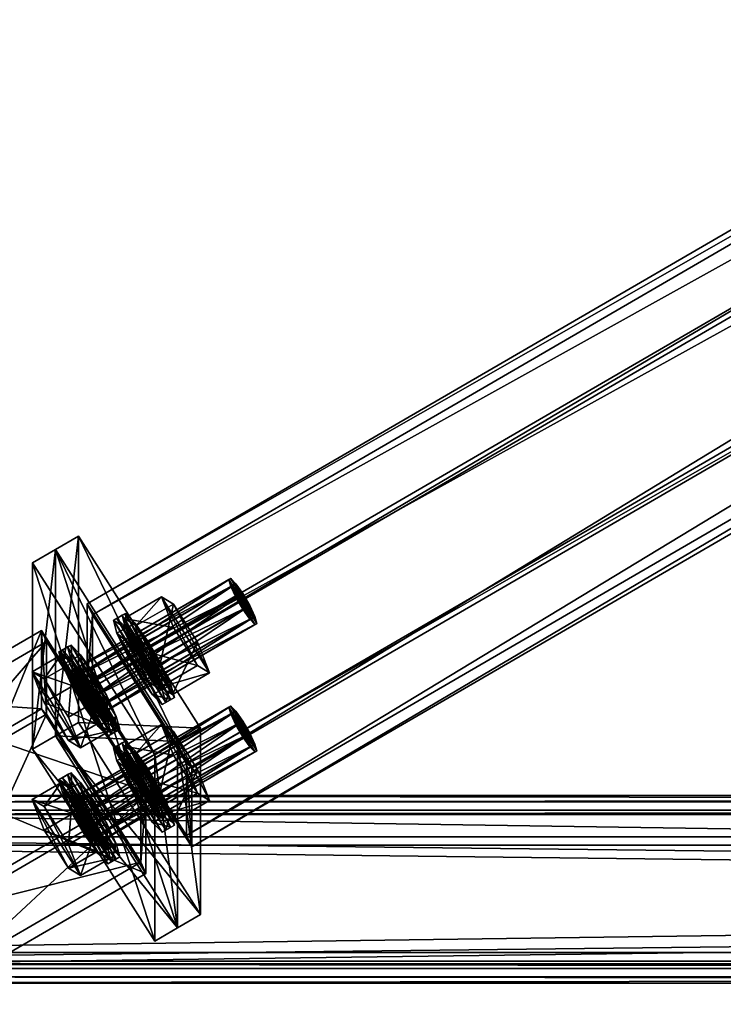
# Model space of a CAD drawing. Header units: millimetres. Extents: x 60485 to 71303, y 100 to 16900.
# Tile 701 of 1056: x 60660 to 60869, y 8614 to 8907. Entities that reach past the tile are written whole.
import ezdxf

# ---------------------------------------------------------------- set-up
doc = ezdxf.new("R2010")
doc.units = ezdxf.units.MM
for name, color, linetype in [('13', 7, 'Continuous'), ('3', 7, 'Continuous'), ('9', 7, 'Continuous'), ('99', 7, 'Continuous')]:
    doc.layers.add(name, color=color, linetype=linetype)

msp = doc.modelspace()

# ---------------------------------------------------------------- meshes
at = {"layer": '13', "color": 7}
mesh = msp.add_polyface(dxfattribs=at)
corners = [(60725.97, 8731.27, 5516.36), (60676.89, 8707.54, 5524.73), (60678.96, 8703.96, 5524.71), (60723.89, 8734.86, 5516.38), (60675.37, 8710.79, 5526.8), (60722.37, 8738.11, 5518.45), (60674.81, 8712.84, 5530.36), (60721.81, 8740.15, 5522.01), (60675.37, 8713.13, 5534.45), (60722.37, 8740.44, 5526.1), (60676.89, 8711.6, 5537.98), (60723.89, 8738.91, 5529.63), (60678.96, 8708.64, 5540.01), (60725.97, 8735.95, 5531.66), (60681.04, 8705.06, 5539.98), (60682.56, 8701.81, 5537.91), (60683.12, 8699.76, 5534.35), (60675.37, 8708.45, 5519.15), (60671.77, 8717.63, 5528.89), (60663.22, 8712.66, 5530.41), (60675.37, 8715.47, 5542.1), (60666.82, 8710.51, 5543.62), (60686.16, 8694.98, 5535.82), (60677.63, 8710.12, 5517.6), (60674.78, 8716.21, 5521.48), (60672.22, 8714.72, 5521.94), (60675.07, 8708.63, 5518.06), (60673.74, 8720.05, 5528.15), (60671.17, 8718.56, 5528.61), (60674.78, 8720.6, 5535.83), (60672.22, 8719.11, 5536.28), (60677.63, 8717.72, 5542.45), (60675.07, 8716.23, 5542.9), (60681.53, 8712.18, 5546.24), (60678.96, 8710.69, 5546.7), (60682.86, 8703.97, 5546.65), (60685.42, 8697.86, 5521.35), (60688.27, 8694.98, 5527.97), (60689.32, 8695.53, 5535.65), (60688.27, 8699.37, 5542.32), (60685.42, 8705.46, 5546.2), (60685.71, 8697.88, 5542.77), (60686.75, 8694.04, 5536.1), (60685.71, 8693.49, 5528.43), (60682.86, 8696.37, 5521.81), (60693.87, 8719.56, 5514.72), (60691.02, 8725.65, 5518.6), (60688.45, 8724.16, 5519.05), (60691.31, 8718.07, 5515.17), (60689.98, 8729.48, 5525.27), (60687.41, 8728, 5525.72), (60691.02, 8730.04, 5532.94), (60688.45, 8728.55, 5533.4), (60693.87, 8727.15, 5539.56), (60691.31, 8725.66, 5540.02), (60702.99, 8703.48, 5533.22), (60701.95, 8702.93, 5525.54)]
mesh.append_faces([[corners[k] for k in face] for face in [(0, 1, 2, 2), (3, 4, 1, 1), (5, 6, 4, 4), (7, 8, 6, 6), (9, 10, 8, 8), (11, 12, 10, 10), (13, 14, 12, 12), (18, 21, 19, 19), (23, 25, 26, 26), (24, 28, 25, 25), (27, 30, 28, 28), (29, 32, 30, 30), (31, 34, 32, 32), (33, 35, 34, 34), (31, 40, 33, 33), (45, 47, 48, 48), (46, 50, 47, 47), (49, 52, 50, 50), (51, 54, 52, 52)]], dxfattribs={"vtx0": -1, "color": 7})
mesh.append_faces([[corners[k] for k in face] for face in [(10, 15, 8, 8), (8, 16, 6, 6), (18, 22, 20, 20), (23, 36, 24, 24), (24, 37, 27, 27), (27, 38, 29, 29), (29, 39, 31, 31), (34, 41, 32, 32), (32, 42, 30, 30), (30, 43, 28, 28), (28, 44, 25, 25), (52, 55, 50, 50), (50, 56, 47, 47)]], dxfattribs={"vtx0": -1, "vtx1": -1, "color": 7})
mesh.append_faces([[corners[k] for k in face] for face in [(17, 18, 19, 19), (18, 20, 21, 21), (23, 24, 25, 25), (24, 27, 28, 28), (27, 29, 30, 30), (29, 31, 32, 32), (31, 33, 34, 34), (45, 46, 47, 47), (46, 49, 50, 50), (49, 51, 52, 52), (51, 53, 54, 54)]], dxfattribs={"vtx2": -1, "vtx3": -1, "color": 7})
mesh = msp.add_polyface(dxfattribs=at)
corners = [(60728.04, 8728.32, 5518.38), (60725.97, 8731.27, 5516.36), (60678.96, 8703.96, 5524.71), (60723.89, 8734.86, 5516.38), (60676.89, 8707.54, 5524.73), (60722.37, 8738.11, 5518.45), (60675.37, 8710.79, 5526.8), (60721.81, 8740.15, 5522.01), (60674.81, 8712.84, 5530.36), (60722.37, 8740.44, 5526.1), (60675.37, 8713.13, 5534.45), (60723.89, 8738.91, 5529.63), (60676.89, 8711.6, 5537.98), (60725.97, 8735.95, 5531.66), (60678.96, 8708.64, 5540.01), (60728.04, 8732.37, 5531.63), (60681.04, 8705.06, 5539.98), (60729.56, 8726.78, 5521.91), (60730.12, 8727.07, 5526), (60729.56, 8729.12, 5529.56), (60712.47, 8714.51, 5517.3), (60705.28, 8725.84, 5513.84), (60694.17, 8719.38, 5515.81), (60701.68, 8735.01, 5523.58), (60690.57, 8728.55, 5525.55), (60705.28, 8732.85, 5536.79), (60694.17, 8726.4, 5538.76), (60712.47, 8721.53, 5540.25), (60701.36, 8715.07, 5542.22), (60716.07, 8712.36, 5530.5), (60704.96, 8705.9, 5532.48), (60701.36, 8708.06, 5519.27), (60697.76, 8712.84, 5514.67), (60693.87, 8719.56, 5514.72), (60691.31, 8718.07, 5515.17), (60693.87, 8727.15, 5539.56), (60697.76, 8721.61, 5543.36), (60695.2, 8720.12, 5543.82), (60691.31, 8725.66, 5540.02), (60699.09, 8713.4, 5543.77), (60701.66, 8707.3, 5518.47), (60691.02, 8725.65, 5518.6), (60704.51, 8704.42, 5525.09), (60689.98, 8729.48, 5525.27), (60691.02, 8730.04, 5532.94), (60705.55, 8704.97, 5532.76), (60701.66, 8714.89, 5543.31), (60701.95, 8707.31, 5539.89), (60688.45, 8728.55, 5533.4), (60688.45, 8724.16, 5519.05), (60699.09, 8705.81, 5518.92)]
mesh.append_faces([[corners[k] for k in face] for face in [(0, 3, 1, 1), (11, 15, 13, 13), (21, 24, 22, 22), (23, 26, 24, 24), (25, 28, 26, 26), (20, 23, 21, 21), (25, 29, 27, 27), (24, 31, 22, 22), (35, 37, 38, 38), (36, 39, 37, 37), (35, 46, 36, 36), (39, 38, 37, 37)]], dxfattribs={"vtx0": -1, "color": 7})
mesh.append_faces([[corners[k] for k in face] for face in [(3, 0, 5, 5), (5, 17, 7, 7), (7, 18, 9, 9), (9, 19, 11, 11), (23, 29, 25, 25), (26, 30, 24, 24), (33, 40, 41, 41), (41, 42, 43, 43), (43, 42, 44, 44), (44, 45, 35, 35), (38, 47, 48, 48), (49, 50, 34, 34)]], dxfattribs={"vtx0": -1, "vtx1": -1, "color": 7})
mesh.append_faces([[corners[k] for k in face] for face in [(5, 0, 17, 17), (7, 17, 18, 18), (9, 18, 19, 19), (11, 19, 15, 15), (23, 20, 29, 29)]], dxfattribs={"vtx0": -1, "vtx2": -1, "vtx3": -1, "color": 7})
mesh.append_faces([[corners[k] for k in face] for face in [(0, 1, 2, 2), (1, 3, 4, 4), (3, 5, 6, 6), (5, 7, 8, 8), (7, 9, 10, 10), (9, 11, 12, 12), (11, 13, 14, 14), (13, 15, 16, 16), (20, 21, 22, 22), (21, 23, 24, 24), (23, 25, 26, 26), (25, 27, 28, 28), (32, 33, 34, 34), (35, 36, 37, 37)]], dxfattribs={"vtx2": -1, "vtx3": -1, "color": 7})
mesh = msp.add_polyface(dxfattribs=at)
corners = [(60730.12, 8727.07, 5526), (60729.56, 8726.78, 5521.91), (60682.56, 8699.47, 5530.26), (60683.12, 8699.76, 5534.35), (60728.04, 8728.32, 5518.38), (60681.04, 8701.01, 5526.73), (60728.04, 8732.37, 5531.63), (60729.56, 8729.12, 5529.56), (60682.56, 8701.81, 5537.91), (60681.04, 8705.06, 5539.98), (60716.07, 8712.36, 5530.5), (60712.47, 8714.51, 5517.3), (60701.36, 8708.06, 5519.27), (60704.96, 8705.9, 5532.48), (60694.17, 8719.38, 5515.81), (60712.47, 8721.53, 5540.25), (60701.36, 8715.07, 5542.22), (60694.17, 8726.4, 5538.76), (60690.57, 8728.55, 5525.55), (60705.55, 8704.97, 5532.76), (60704.51, 8704.42, 5525.09), (60701.95, 8702.93, 5525.54), (60702.99, 8703.48, 5533.22), (60701.66, 8707.3, 5518.47), (60699.09, 8705.81, 5518.92), (60697.76, 8712.84, 5514.67), (60695.2, 8711.35, 5515.13), (60691.31, 8718.07, 5515.17), (60697.76, 8721.61, 5543.36), (60701.66, 8714.89, 5543.31), (60699.09, 8713.4, 5543.77), (60704.51, 8708.8, 5539.43), (60701.95, 8707.31, 5539.89), (60693.87, 8719.56, 5514.72), (60691.02, 8725.65, 5518.6), (60691.02, 8730.04, 5532.94), (60693.87, 8727.15, 5539.56), (60691.31, 8725.66, 5540.02), (60688.45, 8728.55, 5533.4), (60687.41, 8728, 5525.72), (60688.45, 8724.16, 5519.05), (60723.89, 8696.85, 5392.06), (60728.04, 8690.31, 5394.06), (60722.37, 8700.1, 5394.13), (60729.56, 8688.77, 5397.59), (60721.81, 8702.14, 5397.69), (60730.12, 8689.07, 5401.68), (60722.37, 8702.44, 5401.78), (60729.56, 8691.11, 5405.24), (60723.89, 8700.9, 5405.31), (60728.04, 8694.36, 5407.31), (60725.97, 8697.94, 5407.34)]
mesh.append_faces([[corners[k] for k in face] for face in [(0, 2, 3, 3), (1, 5, 2, 2), (6, 8, 9, 9), (7, 3, 8, 8), (10, 12, 13, 13), (11, 14, 12, 12), (15, 13, 16, 16), (13, 17, 16, 16), (19, 21, 22, 22), (20, 24, 21, 21), (23, 26, 24, 24), (25, 27, 26, 26), (29, 32, 30, 30), (31, 22, 32, 32), (23, 33, 25, 25), (27, 24, 26, 26), (49, 50, 51, 51)]], dxfattribs={"vtx0": -1, "color": 7})
mesh.append_faces([[corners[k] for k in face] for face in [(41, 42, 43, 43), (43, 44, 45, 45), (45, 46, 47, 47), (47, 48, 49, 49)]], dxfattribs={"vtx0": -1, "vtx1": -1, "color": 7})
mesh.append_faces([[corners[k] for k in face] for face in [(18, 13, 12, 12), (34, 23, 20, 20), (35, 20, 19, 19), (36, 19, 31, 31), (36, 31, 29, 29), (37, 30, 32, 32), (38, 32, 22, 22), (39, 22, 21, 21), (40, 21, 24, 24), (49, 48, 50, 50)]], dxfattribs={"vtx0": -1, "vtx2": -1, "vtx3": -1, "color": 7})
mesh.append_faces([[corners[k] for k in face] for face in [(0, 1, 2, 2), (1, 4, 5, 5), (6, 7, 8, 8), (7, 0, 3, 3), (10, 11, 12, 12), (15, 10, 13, 13), (19, 20, 21, 21), (20, 23, 24, 24), (23, 25, 26, 26), (28, 29, 30, 30), (29, 31, 32, 32), (31, 19, 22, 22)]], dxfattribs={"vtx2": -1, "vtx3": -1, "color": 7})
mesh = msp.add_polyface(dxfattribs=at)
corners = [(60728.04, 8728.32, 5518.38), (60678.96, 8703.96, 5524.71), (60681.04, 8701.01, 5526.73), (60681.04, 8705.06, 5539.98), (60676.89, 8711.6, 5537.98), (60678.96, 8708.64, 5540.01), (60682.56, 8701.81, 5537.91), (60675.37, 8713.13, 5534.45), (60683.12, 8699.76, 5534.35), (60674.81, 8712.84, 5530.36), (60682.56, 8699.47, 5530.26), (60675.37, 8710.79, 5526.8), (60676.89, 8707.54, 5524.73), (60682.56, 8697.13, 5522.61), (60675.37, 8708.45, 5519.15), (60666.82, 8703.49, 5520.67), (60674.01, 8692.16, 5524.13), (60663.22, 8712.66, 5530.41), (60675.37, 8715.47, 5542.1), (60682.56, 8704.15, 5545.56), (60674.01, 8699.18, 5547.08), (60666.82, 8710.51, 5543.62), (60677.61, 8690.01, 5537.34), (60671.77, 8717.63, 5528.89), (60686.16, 8694.98, 5535.82), (60688.27, 8694.98, 5527.97), (60685.42, 8697.86, 5521.35), (60682.86, 8696.37, 5521.81), (60681.53, 8703.41, 5517.56), (60678.96, 8701.92, 5518.01), (60677.63, 8710.12, 5517.6), (60675.07, 8708.63, 5518.06), (60681.53, 8712.18, 5546.24), (60685.42, 8705.46, 5546.2), (60682.86, 8703.97, 5546.65), (60688.27, 8699.37, 5542.32), (60685.71, 8697.88, 5542.77), (60689.32, 8695.53, 5535.65), (60686.75, 8694.04, 5536.1), (60674.78, 8716.21, 5521.48), (60673.74, 8720.05, 5528.15), (60674.78, 8720.6, 5535.83), (60677.63, 8717.72, 5542.45), (60678.96, 8710.69, 5546.7), (60675.07, 8716.23, 5542.9), (60672.22, 8719.11, 5536.28), (60685.71, 8693.49, 5528.43), (60671.17, 8718.56, 5528.61), (60672.22, 8714.72, 5521.94)]
mesh.append_faces([[corners[k] for k in face] for face in [(0, 1, 2, 2), (3, 4, 5, 5), (12, 2, 1, 1), (13, 15, 16, 16), (14, 17, 15, 15), (18, 20, 21, 21), (19, 22, 20, 20), (13, 23, 14, 14), (18, 24, 19, 19), (22, 21, 20, 20), (17, 16, 15, 15), (26, 29, 27, 27), (28, 31, 29, 29), (33, 36, 34, 34), (35, 38, 36, 36), (26, 30, 28, 28), (36, 43, 34, 34), (48, 29, 31, 31)]], dxfattribs={"vtx0": -1, "color": 7})
mesh.append_faces([[corners[k] for k in face] for face in [(9, 10, 11, 11), (11, 2, 12, 12), (21, 22, 17, 17)]], dxfattribs={"vtx0": -1, "vtx1": -1, "color": 7})
mesh.append_faces([[corners[k] for k in face] for face in [(4, 3, 6, 6), (7, 6, 8, 8), (9, 8, 10, 10), (11, 10, 2, 2), (23, 13, 24, 24), (17, 22, 16, 16), (39, 26, 25, 25), (40, 25, 37, 37), (41, 37, 35, 35), (42, 35, 33, 33), (44, 36, 38, 38), (45, 38, 46, 46), (47, 46, 27, 27), (48, 27, 29, 29)]], dxfattribs={"vtx0": -1, "vtx2": -1, "vtx3": -1, "color": 7})
mesh.append_faces([[corners[k] for k in face] for face in [(13, 14, 15, 15), (18, 19, 20, 20), (25, 26, 27, 27), (26, 28, 29, 29), (28, 30, 31, 31), (32, 33, 34, 34), (33, 35, 36, 36), (35, 37, 38, 38)]], dxfattribs={"vtx2": -1, "vtx3": -1, "color": 7})
mesh = msp.add_polyface(dxfattribs=at)
corners = [(60686.16, 8694.98, 5535.82), (60682.56, 8697.13, 5522.61), (60674.01, 8692.16, 5524.13), (60677.61, 8690.01, 5537.34), (60682.56, 8704.15, 5545.56), (60689.32, 8695.53, 5535.65), (60688.27, 8694.98, 5527.97), (60685.71, 8693.49, 5528.43), (60686.75, 8694.04, 5536.1), (60682.86, 8696.37, 5521.81), (60723.89, 8696.85, 5392.06), (60675.37, 8672.79, 5402.48), (60676.89, 8669.54, 5400.41), (60722.37, 8700.1, 5394.13), (60674.81, 8674.83, 5406.04), (60721.81, 8702.14, 5397.69), (60675.37, 8675.12, 5410.13), (60722.37, 8702.44, 5401.78), (60676.89, 8673.59, 5413.66), (60681.04, 8667.05, 5415.66), (60678.96, 8670.63, 5415.69), (60682.56, 8663.8, 5413.59), (60683.12, 8661.75, 5410.04), (60682.56, 8661.46, 5405.94), (60675.37, 8670.45, 5394.83), (60671.77, 8679.62, 5404.57), (60663.22, 8674.65, 5406.09), (60675.37, 8677.46, 5417.78), (60666.82, 8672.5, 5419.3), (60674.01, 8661.17, 5422.76), (60682.56, 8659.12, 5398.29), (60686.16, 8656.97, 5411.5), (60677.63, 8672.11, 5393.28), (60674.78, 8678.21, 5397.16), (60672.22, 8676.72, 5397.62), (60675.07, 8670.62, 5393.74), (60673.74, 8682.04, 5403.83), (60671.17, 8680.55, 5404.29), (60674.78, 8682.59, 5411.51), (60672.22, 8681.1, 5411.96), (60677.63, 8679.71, 5418.13), (60675.07, 8678.22, 5418.58), (60681.53, 8674.17, 5421.93), (60678.96, 8672.68, 5422.38), (60682.86, 8665.96, 5422.33), (60685.42, 8659.85, 5397.03), (60688.27, 8656.97, 5403.65), (60689.32, 8657.52, 5411.33), (60688.27, 8661.36, 5418), (60685.42, 8667.45, 5421.88), (60685.71, 8659.87, 5418.45), (60686.75, 8656.03, 5411.78), (60685.71, 8655.48, 5404.11), (60682.86, 8658.37, 5397.49), (60678.96, 8663.91, 5393.69), (60691.02, 8687.64, 5394.28), (60687.41, 8689.99, 5401.4), (60688.45, 8686.15, 5394.73), (60689.98, 8691.48, 5400.95), (60688.45, 8690.54, 5409.08)]
mesh.append_faces([[corners[k] for k in face] for face in [(0, 2, 3, 3), (5, 7, 8, 8), (6, 9, 7, 7), (10, 11, 12, 12), (13, 14, 11, 11), (15, 16, 14, 14), (17, 18, 16, 16), (19, 18, 20, 20), (25, 28, 26, 26), (27, 29, 28, 28), (30, 25, 24, 24), (32, 34, 35, 35), (33, 37, 34, 34), (36, 39, 37, 37), (38, 41, 39, 39), (40, 43, 41, 41), (42, 44, 43, 43), (40, 49, 42, 42), (34, 54, 35, 35), (55, 56, 57, 57), (58, 59, 56, 56)]], dxfattribs={"vtx0": -1, "color": 7})
mesh.append_faces([[corners[k] for k in face] for face in [(18, 21, 16, 16), (16, 22, 14, 14), (14, 23, 11, 11), (25, 31, 27, 27), (32, 45, 33, 33), (33, 46, 36, 36), (36, 47, 38, 38), (38, 48, 40, 40), (43, 50, 41, 41), (41, 51, 39, 39), (39, 52, 37, 37), (37, 53, 34, 34)]], dxfattribs={"vtx0": -1, "vtx1": -1, "color": 7})
mesh.append_faces([[corners[k] for k in face] for face in [(0, 1, 2, 2), (4, 0, 3, 3), (5, 6, 7, 7), (24, 25, 26, 26), (25, 27, 28, 28), (32, 33, 34, 34), (33, 36, 37, 37), (36, 38, 39, 39), (38, 40, 41, 41), (40, 42, 43, 43)]], dxfattribs={"vtx2": -1, "vtx3": -1, "color": 7})
mesh = msp.add_polyface(dxfattribs=at)
corners = [(60730.12, 8689.07, 5401.68), (60682.56, 8661.46, 5405.94), (60683.12, 8661.75, 5410.04), (60729.56, 8688.77, 5397.59), (60681.04, 8663, 5402.41), (60728.04, 8690.31, 5394.06), (60678.96, 8665.95, 5400.39), (60725.97, 8693.27, 5392.04), (60676.89, 8669.54, 5400.41), (60722.37, 8700.1, 5394.13), (60721.81, 8702.14, 5397.69), (60674.81, 8674.83, 5406.04), (60722.37, 8702.44, 5401.78), (60675.37, 8675.12, 5410.13), (60723.89, 8700.9, 5405.31), (60678.96, 8670.63, 5415.69), (60676.89, 8673.59, 5413.66), (60725.97, 8697.94, 5407.34), (60681.04, 8667.05, 5415.66), (60728.04, 8694.36, 5407.31), (60682.56, 8663.8, 5413.59), (60729.56, 8691.11, 5405.24), (60705.28, 8687.83, 5389.52), (60701.68, 8697, 5399.26), (60690.57, 8690.54, 5401.23), (60694.17, 8681.37, 5391.49), (60694.17, 8688.39, 5414.44), (60705.28, 8694.84, 5412.47), (60701.36, 8677.06, 5417.9), (60704.96, 8667.89, 5408.16), (60701.36, 8670.05, 5394.95), (60701.66, 8669.29, 5394.15), (60697.76, 8674.83, 5390.35), (60695.2, 8673.34, 5390.81), (60693.87, 8681.55, 5390.4), (60691.31, 8680.06, 5390.85), (60691.02, 8687.64, 5394.28), (60688.45, 8686.15, 5394.73), (60689.98, 8691.48, 5400.95), (60687.41, 8689.99, 5401.4), (60691.02, 8692.03, 5408.62), (60688.45, 8690.54, 5409.08), (60693.87, 8689.15, 5415.24), (60691.31, 8687.66, 5415.7), (60697.76, 8683.6, 5419.04), (60695.2, 8682.11, 5419.5), (60699.09, 8675.4, 5419.45), (60704.51, 8666.41, 5400.77), (60705.55, 8666.96, 5408.44), (60704.51, 8670.79, 5415.11), (60701.95, 8669.3, 5415.57), (60702.99, 8665.47, 5408.9), (60701.95, 8664.92, 5401.23), (60699.09, 8667.8, 5394.6)]
mesh.append_faces([[corners[k] for k in face] for face in [(0, 1, 2, 2), (3, 4, 1, 1), (5, 6, 4, 4), (7, 8, 6, 6), (14, 15, 16, 16), (17, 18, 15, 15), (19, 20, 18, 18), (21, 2, 20, 20), (22, 24, 25, 25), (23, 26, 24, 24), (27, 28, 26, 26), (24, 30, 25, 25), (32, 35, 33, 33), (34, 37, 35, 35), (40, 43, 41, 41), (42, 45, 43, 43), (44, 46, 45, 45), (31, 34, 32, 32), (46, 43, 45, 45), (35, 53, 33, 33)]], dxfattribs={"vtx0": -1, "color": 7})
mesh.append_faces([[corners[k] for k in face] for face in [(26, 29, 24, 24), (34, 31, 36, 36), (36, 31, 38, 38), (38, 47, 40, 40), (40, 48, 42, 42), (42, 49, 44, 44), (43, 50, 41, 41), (41, 51, 39, 39), (39, 52, 37, 37), (37, 53, 35, 35)]], dxfattribs={"vtx0": -1, "vtx1": -1, "color": 7})
mesh.append_faces([[corners[k] for k in face] for face in [(43, 46, 50, 50), (39, 51, 52, 52), (37, 52, 53, 53)]], dxfattribs={"vtx0": -1, "vtx2": -1, "vtx3": -1, "color": 7})
mesh.append_faces([[corners[k] for k in face] for face in [(9, 10, 11, 11), (10, 12, 13, 13), (22, 23, 24, 24), (31, 32, 33, 33), (32, 34, 35, 35), (34, 36, 37, 37), (36, 38, 39, 39), (38, 40, 41, 41), (40, 42, 43, 43), (42, 44, 45, 45)]], dxfattribs={"vtx2": -1, "vtx3": -1, "color": 7})
mesh = msp.add_polyface(dxfattribs=at)
corners = [(60730.12, 8689.07, 5401.68), (60729.56, 8688.77, 5397.59), (60682.56, 8661.46, 5405.94), (60728.04, 8690.31, 5394.06), (60681.04, 8663, 5402.41), (60725.97, 8693.27, 5392.04), (60678.96, 8665.95, 5400.39), (60723.89, 8696.85, 5392.06), (60676.89, 8669.54, 5400.41), (60722.37, 8700.1, 5394.13), (60675.37, 8672.79, 5402.48), (60722.37, 8702.44, 5401.78), (60723.89, 8700.9, 5405.31), (60676.89, 8673.59, 5413.66), (60725.97, 8697.94, 5407.34), (60678.96, 8670.63, 5415.69), (60728.04, 8694.36, 5407.31), (60681.04, 8667.05, 5415.66), (60729.56, 8691.11, 5405.24), (60682.56, 8663.8, 5413.59), (60683.12, 8661.75, 5410.04), (60721.81, 8702.14, 5397.69), (60716.07, 8674.35, 5406.18), (60712.47, 8676.5, 5392.98), (60701.36, 8670.05, 5394.95), (60704.96, 8667.89, 5408.16), (60705.28, 8687.83, 5389.52), (60694.17, 8681.37, 5391.49), (60701.68, 8697, 5399.26), (60705.28, 8694.84, 5412.47), (60694.17, 8688.39, 5414.44), (60712.47, 8683.52, 5415.93), (60701.36, 8677.06, 5417.9), (60690.57, 8690.54, 5401.23), (60705.55, 8666.96, 5408.44), (60704.51, 8666.41, 5400.77), (60701.95, 8664.92, 5401.23), (60702.99, 8665.47, 5408.9), (60701.66, 8669.29, 5394.15), (60699.09, 8667.8, 5394.6), (60695.2, 8673.34, 5390.81), (60697.76, 8683.6, 5419.04), (60701.66, 8676.89, 5418.99), (60699.09, 8675.4, 5419.45), (60704.51, 8670.79, 5415.11), (60701.95, 8669.3, 5415.57), (60689.98, 8691.48, 5400.95), (60691.02, 8692.03, 5408.62), (60693.87, 8689.15, 5415.24), (60688.45, 8690.54, 5409.08)]
mesh.append_faces([[corners[k] for k in face] for face in [(3, 7, 5, 5), (22, 24, 25, 25), (23, 27, 24, 24), (31, 25, 32, 32), (23, 28, 26, 26), (29, 22, 31, 31), (25, 30, 32, 32), (34, 36, 37, 37), (35, 39, 36, 36), (38, 40, 39, 39), (42, 45, 43, 43), (44, 37, 45, 45), (41, 44, 42, 42)]], dxfattribs={"vtx0": -1, "color": 7})
mesh.append_faces([[corners[k] for k in face] for face in [(28, 23, 29, 29)]], dxfattribs={"vtx0": -1, "vtx1": -1, "color": 7})
mesh.append_faces([[corners[k] for k in face] for face in [(9, 3, 1, 1), (21, 1, 0, 0), (11, 0, 18, 18), (29, 23, 22, 22), (33, 25, 24, 24), (46, 38, 35, 35), (47, 35, 34, 34), (48, 34, 44, 44), (49, 45, 37, 37)]], dxfattribs={"vtx0": -1, "vtx2": -1, "vtx3": -1, "color": 7})
mesh.append_faces([[corners[k] for k in face] for face in [(0, 1, 2, 2), (1, 3, 4, 4), (3, 5, 6, 6), (5, 7, 8, 8), (7, 9, 10, 10), (11, 12, 13, 13), (12, 14, 15, 15), (14, 16, 17, 17), (16, 18, 19, 19), (18, 0, 20, 20), (22, 23, 24, 24), (23, 26, 27, 27), (28, 29, 30, 30), (29, 31, 32, 32), (31, 22, 25, 25), (34, 35, 36, 36), (35, 38, 39, 39), (41, 42, 43, 43), (42, 44, 45, 45), (44, 34, 37, 37)]], dxfattribs={"vtx2": -1, "vtx3": -1, "color": 7})
mesh = msp.add_polyface(dxfattribs=at)
corners = [(60676.89, 8673.59, 5413.66), (60681.04, 8667.05, 5415.66), (60682.56, 8663.8, 5413.59), (60675.37, 8675.12, 5410.13), (60683.12, 8661.75, 5410.04), (60674.81, 8674.83, 5406.04), (60682.56, 8661.46, 5405.94), (60675.37, 8672.79, 5402.48), (60681.04, 8663, 5402.41), (60676.89, 8669.54, 5400.41), (60678.96, 8665.95, 5400.39), (60686.16, 8656.97, 5411.5), (60682.56, 8659.12, 5398.29), (60674.01, 8654.16, 5399.81), (60677.61, 8652, 5413.02), (60675.37, 8670.45, 5394.83), (60666.82, 8665.48, 5396.35), (60663.22, 8674.65, 5406.09), (60675.37, 8677.46, 5417.78), (60682.56, 8666.14, 5421.24), (60674.01, 8661.17, 5422.76), (60671.77, 8679.62, 5404.57), (60666.82, 8672.5, 5419.3), (60689.32, 8657.52, 5411.33), (60688.27, 8656.97, 5403.65), (60685.71, 8655.48, 5404.11), (60686.75, 8656.03, 5411.78), (60685.42, 8659.85, 5397.03), (60682.86, 8658.37, 5397.49), (60681.53, 8665.4, 5393.24), (60678.96, 8663.91, 5393.69), (60677.63, 8672.11, 5393.28), (60675.07, 8670.62, 5393.74), (60681.53, 8674.17, 5421.93), (60685.42, 8667.45, 5421.88), (60682.86, 8665.96, 5422.33), (60688.27, 8661.36, 5418), (60685.71, 8659.87, 5418.45), (60674.78, 8678.21, 5397.16), (60673.74, 8682.04, 5403.83), (60674.78, 8682.59, 5411.51), (60677.63, 8679.71, 5418.13), (60678.96, 8672.68, 5422.38), (60675.07, 8678.22, 5418.58), (60672.22, 8681.1, 5411.96), (60671.17, 8680.55, 5404.29), (60672.22, 8676.72, 5397.62)]
mesh.append_faces([[corners[k] for k in face] for face in [(9, 8, 10, 10), (11, 13, 14, 14), (12, 16, 13, 13), (15, 17, 16, 16), (19, 14, 20, 20), (18, 11, 19, 19), (14, 22, 20, 20), (17, 13, 16, 16), (23, 25, 26, 26), (24, 28, 25, 25), (27, 30, 28, 28), (29, 32, 30, 30), (34, 37, 35, 35), (36, 26, 37, 37), (27, 31, 29, 29), (37, 42, 35, 35)]], dxfattribs={"vtx0": -1, "color": 7})
mesh.append_faces([[corners[k] for k in face] for face in [(7, 8, 9, 9), (22, 14, 17, 17)]], dxfattribs={"vtx0": -1, "vtx1": -1, "color": 7})
mesh.append_faces([[corners[k] for k in face] for face in [(0, 1, 2, 2), (3, 2, 4, 4), (5, 4, 6, 6), (7, 6, 8, 8), (21, 12, 11, 11), (17, 14, 13, 13), (38, 27, 24, 24), (39, 24, 23, 23), (40, 23, 36, 36), (41, 36, 34, 34), (43, 37, 26, 26), (44, 26, 25, 25), (45, 25, 28, 28), (46, 28, 30, 30)]], dxfattribs={"vtx0": -1, "vtx2": -1, "vtx3": -1, "color": 7})
mesh.append_faces([[corners[k] for k in face] for face in [(11, 12, 13, 13), (12, 15, 16, 16), (18, 19, 20, 20), (19, 11, 14, 14), (23, 24, 25, 25), (24, 27, 28, 28), (27, 29, 30, 30), (29, 31, 32, 32), (33, 34, 35, 35), (34, 36, 37, 37), (36, 23, 26, 26)]], dxfattribs={"vtx2": -1, "vtx3": -1, "color": 7})
at = {"layer": '3', "color": 91}
mesh = msp.add_polyface(dxfattribs=at)
corners = [(60709.22, 8663.85, 5438.67), (60681.18, 8707.98, 5425.18), (63090.78, 10108.11, 4997.12), (63118.82, 10063.98, 5010.61), (60681.18, 8729.62, 5495.95), (63090.78, 10129.75, 5067.89), (60709.22, 8685.48, 5509.44), (63118.82, 10085.61, 5081.38), (60710.78, 8660.52, 5436.56), (60710.78, 8683.91, 5513.06), (63120.38, 10084.04, 5085), (63120.38, 10060.65, 5008.49), (60679.62, 8732.94, 5498.07), (63089.22, 10133.08, 5070), (60679.62, 8709.56, 5421.56), (63089.22, 10109.69, 4993.5)]
mesh.append_faces([[corners[k] for k in face] for face in [(0, 2, 3, 3), (1, 5, 2, 2), (4, 7, 5, 5), (6, 3, 7, 7), (8, 10, 11, 11), (9, 13, 10, 10), (12, 15, 13, 13), (14, 11, 15, 15)]], dxfattribs={"vtx0": -1, "color": 91})
mesh.append_faces([[corners[k] for k in face] for face in [(6, 8, 0, 0), (12, 4, 14, 14), (11, 3, 15, 15), (3, 10, 7, 7), (7, 10, 5, 5), (15, 2, 13, 13), (2, 15, 3, 3)]], dxfattribs={"vtx0": -1, "vtx1": -1, "color": 91})
mesh.append_faces([[corners[k] for k in face] for face in [(9, 6, 4, 4), (6, 9, 8, 8), (0, 8, 14, 14), (4, 12, 9, 9), (14, 4, 1, 1), (14, 1, 0, 0), (3, 11, 10, 10), (5, 10, 13, 13), (13, 2, 5, 5)]], dxfattribs={"vtx0": -1, "vtx2": -1, "vtx3": -1, "color": 91})
mesh.append_faces([[corners[k] for k in face] for face in [(0, 1, 2, 2), (1, 4, 5, 5), (4, 6, 7, 7), (6, 0, 3, 3), (8, 9, 10, 10), (9, 12, 13, 13), (12, 14, 15, 15), (14, 8, 11, 11)]], dxfattribs={"vtx2": -1, "vtx3": -1, "color": 91})
mesh = msp.add_polyface(dxfattribs=at)
corners = [(60630, 8617.82, 5452.75), (60630, 8678.24, 5434.27), (60667.51, 8700.04, 5427.61), (60695.55, 8655.9, 5441.1), (60630, 8699.88, 5505.04), (60667.51, 8721.67, 5498.38), (60630, 8639.45, 5523.51), (60695.55, 8677.54, 5511.87), (60630, 8613.58, 5450.91), (60630, 8636.97, 5527.41), (60697.1, 8675.96, 5515.49), (60697.1, 8652.57, 5438.98), (60630, 8704.11, 5506.88), (60665.95, 8725, 5500.5), (60630, 8680.72, 5430.38), (60665.95, 8701.61, 5423.99)]
mesh.append_faces([[corners[k] for k in face] for face in [(0, 2, 3, 3), (1, 5, 2, 2), (4, 7, 5, 5), (6, 3, 7, 7), (8, 10, 11, 11), (9, 13, 10, 10), (12, 15, 13, 13), (14, 11, 15, 15)]], dxfattribs={"vtx0": -1, "color": 91})
mesh.append_faces([[corners[k] for k in face] for face in [(9, 6, 12, 12), (6, 8, 0, 0), (0, 8, 1, 1), (12, 4, 14, 14), (4, 12, 6, 6), (14, 1, 8, 8), (11, 3, 15, 15), (3, 10, 7, 7), (7, 10, 5, 5), (15, 2, 13, 13), (2, 15, 3, 3), (13, 5, 10, 10)]], dxfattribs={"vtx0": -1, "vtx1": -1, "color": 91})
mesh.append_faces([[corners[k] for k in face] for face in [(6, 9, 8, 8), (14, 4, 1, 1), (3, 11, 10, 10), (13, 2, 5, 5)]], dxfattribs={"vtx0": -1, "vtx2": -1, "vtx3": -1, "color": 91})
mesh.append_faces([[corners[k] for k in face] for face in [(0, 1, 2, 2), (1, 4, 5, 5), (4, 6, 7, 7), (6, 0, 3, 3), (8, 9, 10, 10), (9, 12, 13, 13), (12, 14, 15, 15), (14, 8, 11, 11)]], dxfattribs={"vtx2": -1, "vtx3": -1, "color": 91})
at = {"layer": '9', "color": 243}
mesh = msp.add_polyface(dxfattribs=at)
corners = [(60500, 8671.42, 5522.19), (60500, 8626.47, 5535.94), (63500, 8626.47, 5535.94), (63500, 8671.42, 5522.19), (60500, 8660.99, 5648.78), (63500, 8660.99, 5648.78), (60500, 8625.61, 5659.6), (63500, 8625.61, 5659.6), (60500, 8621.8, 5647.17), (63500, 8621.8, 5647.17), (60500, 8619.89, 5647.75), (63500, 8619.89, 5647.75), (60500, 8624.28, 5662.1), (63500, 8624.28, 5662.1), (60500, 8663.48, 5650.1), (63500, 8663.48, 5650.1), (60500, 8628.97, 5537.27), (63500, 8628.97, 5537.27), (60500, 8670.09, 5524.69), (63500, 8670.09, 5524.69), (60500, 8673.89, 5537.12), (63500, 8673.89, 5537.12), (60500, 8675.8, 5536.53), (63500, 8675.8, 5536.53)]
mesh.append_faces([[corners[k] for k in face] for face in [(0, 2, 3, 3), (1, 5, 2, 2), (4, 7, 5, 5), (6, 9, 7, 7), (8, 11, 9, 9), (10, 13, 11, 11), (12, 15, 13, 13), (14, 17, 15, 15), (16, 19, 17, 17), (18, 21, 19, 19), (20, 23, 21, 21), (22, 3, 23, 23), (8, 12, 10, 10), (20, 0, 22, 22), (11, 7, 9, 9), (3, 21, 23, 23)]], dxfattribs={"vtx0": -1, "color": 243})
mesh.append_faces([[corners[k] for k in face] for face in [(12, 6, 14, 14), (14, 1, 16, 16), (16, 0, 18, 18), (18, 0, 20, 20), (21, 3, 19, 19), (19, 2, 17, 17), (17, 2, 15, 15), (15, 5, 13, 13), (13, 7, 11, 11)]], dxfattribs={"vtx0": -1, "vtx1": -1, "color": 243})
mesh.append_faces([[corners[k] for k in face] for face in [(12, 8, 6, 6), (14, 6, 4, 4), (14, 4, 1, 1), (16, 1, 0, 0), (19, 3, 2, 2), (15, 2, 5, 5), (13, 5, 7, 7)]], dxfattribs={"vtx0": -1, "vtx2": -1, "vtx3": -1, "color": 243})
mesh.append_faces([[corners[k] for k in face] for face in [(0, 1, 2, 2), (1, 4, 5, 5), (4, 6, 7, 7), (6, 8, 9, 9), (8, 10, 11, 11), (10, 12, 13, 13), (12, 14, 15, 15), (14, 16, 17, 17), (16, 18, 19, 19), (18, 20, 21, 21), (20, 22, 23, 23), (22, 0, 3, 3)]], dxfattribs={"vtx2": -1, "vtx3": -1, "color": 243})
at = {"layer": '99', "color": 7}
mesh = msp.add_polyface(dxfattribs=at)
corners = [(60670.19, 8749.14, 5550.63), (60706.54, 8691.93, 5568.12), (60706.54, 8636.38, 5386.42), (60670.19, 8693.59, 5368.93), (60713.37, 8695.9, 5566.91), (60713.37, 8640.35, 5385.21), (60677.03, 8753.11, 5549.42), (60677.03, 8697.56, 5367.72)]
mesh.append_faces([[corners[k] for k in face] for face in [(0, 2, 3, 3), (1, 5, 2, 2), (4, 7, 5, 5), (6, 3, 7, 7), (1, 6, 4, 4), (3, 5, 7, 7)]], dxfattribs={"vtx0": -1, "color": 7})
mesh.append_faces([[corners[k] for k in face] for face in [(0, 1, 2, 2), (1, 4, 5, 5), (4, 6, 7, 7), (6, 0, 3, 3), (1, 0, 6, 6), (3, 2, 5, 5)]], dxfattribs={"vtx2": -1, "vtx3": -1, "color": 7})
mesh = msp.add_polyface(dxfattribs=at)
corners = [(60663.35, 8745.17, 5551.84), (60699.7, 8687.96, 5569.33), (60699.7, 8632.41, 5387.64), (60663.35, 8689.62, 5370.15), (60706.54, 8691.93, 5568.12), (60706.54, 8636.38, 5386.42), (60670.19, 8749.14, 5550.63), (60670.19, 8693.59, 5368.93)]
mesh.append_faces([[corners[k] for k in face] for face in [(0, 2, 3, 3), (1, 5, 2, 2), (4, 7, 5, 5), (6, 3, 7, 7), (1, 6, 4, 4), (3, 5, 7, 7)]], dxfattribs={"vtx0": -1, "color": 7})
mesh.append_faces([[corners[k] for k in face] for face in [(0, 1, 2, 2), (1, 4, 5, 5), (4, 6, 7, 7), (6, 0, 3, 3), (1, 0, 6, 6), (3, 2, 5, 5)]], dxfattribs={"vtx2": -1, "vtx3": -1, "color": 7})

doc.saveas('drawing.dxf')
